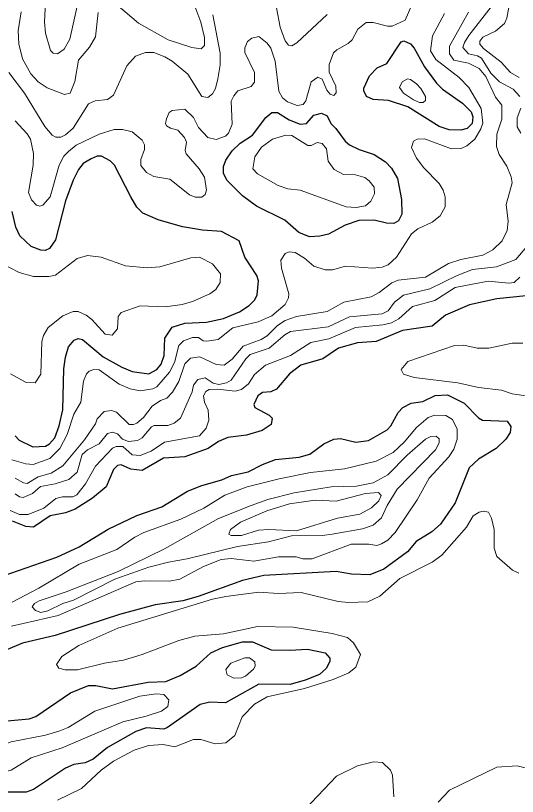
# Model space of a CAD drawing. Extents: x 577 to 602.9, y 7483.8 to 7511.6.
# Drawn here: x 600.58 to 601.886, y 7505.543 to 7507.577 of the extents above; entities that cross this region are included whole.
import ezdxf

# ---------------------------------------------------------------- set-up
doc = ezdxf.new("R2010")
doc.units = 0
doc.header["$LTSCALE"] = 0.032
doc.layers.add('1', color=7, linetype='Continuous', lineweight=25)
doc.layers.add('2', color=7, linetype='Continuous', lineweight=13)

msp = doc.modelspace()

# ---------------------------------------------------------------- linework, layer by layer
at = {"layer": '1'}
for points in [[(601.5457, 7507.4519), (601.5831, 7507.5086), (601.5903, 7507.511), (601.6078, 7507.5031), (601.6173, 7507.4919), (601.6443, 7507.4434), (601.6754, 7507.4005), (601.6905, 7507.3854), (601.743, 7507.3488), (601.7652, 7507.3265), (601.77, 7507.313), (601.7676, 7507.2955), (601.7549, 7507.2828), (601.7382, 7507.2788), (601.708, 7507.2796), (601.6817, 7507.2884), (601.6006, 7507.3392), (601.5505, 7507.3559), (601.51, 7507.3583), (601.4933, 7507.3663), (601.4861, 7507.3806), (601.4861, 7507.3878), (601.5004, 7507.4196), (601.5203, 7507.441)], [(601.4128, 7507.283), (601.4376, 7507.2502), (601.4487, 7507.2406), (601.4742, 7507.2279), (601.5131, 7507.2152), (601.5426, 7507.1961), (601.5577, 7507.1794), (601.5736, 7507.1524), (601.5839, 7507.0975), (601.5847, 7507.0601), (601.576, 7507.0426), (601.564, 7507.0355), (601.545, 7507.0363), (601.5131, 7507.0442), (601.4734, 7507.0434), (601.4376, 7507.0315), (601.3939, 7507.0077), (601.3716, 7507.0021), (601.3446, 7507.0005), (601.3167, 7507.0116), (601.2802, 7507.0442), (601.207, 7507.0808), (601.1704, 7507.1071), (601.1299, 7507.1476), (601.1203, 7507.1659), (601.1203, 7507.1842), (601.1267, 7507.2001), (601.1434, 7507.2247), (601.1641, 7507.2446), (601.1959, 7507.2653), (601.2309, 7507.3114), (601.2468, 7507.3241), (601.2611, 7507.3249), (601.2913, 7507.3058), (601.3207, 7507.2939), (601.3366, 7507.2955), (601.3557, 7507.3178), (601.3756, 7507.3225), (601.3907, 7507.3154), (601.4002, 7507.2963)]]:
    msp.add_lwpolyline(points, close=True, dxfattribs=at)
for points in [[(600.578, 7506.4828), (600.5884, 7506.4709), (600.6241, 7506.4534), (600.6575, 7506.4558), (600.6679, 7506.4614), (600.6814, 7506.4773), (600.6933, 7506.5083), (600.7021, 7506.5504), (600.7052, 7506.657), (600.7092, 7506.6872), (600.7172, 7506.7142), (600.7323, 7506.7317), (600.7426, 7506.7357), (600.7538, 7506.7333), (600.8078, 7506.688), (600.8563, 7506.661), (600.8834, 7506.6498), (600.9263, 7506.6435), (600.947, 7506.6554), (600.9581, 7506.6689), (600.9661, 7506.692), (600.9677, 7506.7365), (600.9867, 7506.7651), (601.0201, 7506.7755), (601.0766, 7506.7786), (601.1211, 7506.7882), (601.1625, 7506.8057), (601.1879, 7506.8216), (601.2022, 7506.8367), (601.2086, 7506.8494), (601.2118, 7506.886), (601.2078, 7506.9003), (601.176, 7506.948), (601.1617, 7506.9902), (601.1156, 7507.0148), (601.0663, 7507.018), (601.0138, 7507.0267), (600.951, 7507.045), (600.9104, 7507.0625), (600.8953, 7507.0776), (600.8794, 7507.1047), (600.8372, 7507.1874), (600.8253, 7507.1985), (600.8031, 7507.2104), (600.7919, 7507.2112), (600.776, 7507.2041), (600.7553, 7507.1913), (600.7434, 7507.1762), (600.7291, 7507.1484), (600.7092, 7507.0943), (600.6838, 7506.9926), (600.6679, 7506.9703), (600.6567, 7506.9655), (600.6448, 7506.9663), (600.6202, 7506.9759), (600.5907, 7507.0037), (600.5804, 7507.0259), (600.5709, 7507.0665)], [(601.9083, 7506.847), (601.832, 7506.8391), (601.7612, 7506.8232), (601.6984, 7506.7969), (601.6642, 7506.7683), (601.5863, 7506.7564), (601.5179, 7506.7278), (601.4694, 7506.7246), (601.4201, 7506.7111), (601.3796, 7506.6832), (601.3223, 7506.6665), (601.2921, 7506.6443), (601.2587, 7506.6037), (601.2436, 7506.5966), (601.2221, 7506.595), (601.2102, 7506.587), (601.1998, 7506.564), (601.2022, 7506.556), (601.2396, 7506.5361), (601.2476, 7506.5282), (601.2452, 7506.5123), (601.2213, 7506.4964), (601.1808, 7506.4844), (601.1323, 7506.4781), (601.1076, 7506.4677), (601.0806, 7506.4494), (601.0201, 7506.428), (600.9645, 7506.424), (600.9088, 7506.3922), (600.8794, 7506.3954), (600.8547, 7506.4065), (600.8444, 7506.4049), (600.8341, 7506.3946), (600.815, 7506.35), (600.78, 7506.3198), (600.7347, 7506.2912), (600.7092, 7506.2817), (600.6695, 7506.2737), (600.6257, 7506.2443)], [(600.4667, 7506.09), (600.687, 7506.1664), (600.745, 7506.1934), (600.8205, 7506.2395), (600.8953, 7506.2745), (600.9605, 7506.2976), (601.0273, 7506.3381), (601.0647, 7506.3532), (601.1164, 7506.3675), (601.1418, 7506.3795), (601.1847, 7506.389), (601.2221, 7506.4081), (601.2563, 7506.4208), (601.3175, 7506.4272), (601.3454, 7506.4343), (601.3819, 7506.4614), (601.4082, 7506.4733), (601.4249, 7506.4757), (601.4654, 7506.4661), (601.498, 7506.4701), (601.5465, 7506.498), (601.5561, 7506.5083), (601.5752, 7506.5433), (601.5879, 7506.556), (601.6094, 7506.5679), (601.6396, 7506.5719), (601.6714, 7506.5878), (601.704, 7506.5894), (601.7469, 7506.5679), (601.7843, 7506.529), (601.7946, 7506.5234), (601.859, 7506.521), (601.8686, 7506.5067), (601.867, 7506.4908), (601.8559, 7506.4741), (601.8304, 7506.4494), (601.7843, 7506.4216), (601.7604, 7506.3993), (601.7239, 7506.3079), (601.6857, 7506.2522), (601.6634, 7506.2324), (601.6221, 7506.2069), (601.5998, 7506.1799), (601.5378, 7506.1354), (601.502, 7506.1202), (601.4543, 7506.1218), (601.4137, 7506.129), (601.2253, 7506.1187), (601.1704, 7506.1059), (601.0551, 7506.0638), (601.0146, 7506.0527), (600.943, 7506.0423), (600.85, 7506.0169), (600.6822, 7505.9628), (600.5979, 7505.9421), (600.5542, 7505.9238)], [(600.6257, 7506.2443), (600.6059, 7506.2459), (600.5717, 7506.2602)], [(600.508, 7505.7354), (600.6146, 7505.7449), (600.6321, 7505.7513), (600.7227, 7505.8133), (600.7689, 7505.8324), (600.7887, 7505.8324), (600.8317, 7505.8236), (600.9247, 7505.8411), (600.9708, 7505.8427), (601.0082, 7505.8586), (601.0496, 7505.8825), (601.0877, 7505.9175), (601.1179, 7505.931), (601.1704, 7505.9461), (601.1959, 7505.9461), (601.2452, 7505.9254), (601.2937, 7505.9238), (601.3398, 7505.927), (601.3851, 7505.9175), (601.3978, 7505.9032), (601.3978, 7505.8944), (601.3883, 7505.8761), (601.3708, 7505.861), (601.3334, 7505.8459), (601.2945, 7505.8348), (601.2126, 7505.8356), (601.1259, 7505.7871), (601.0853, 7505.7887), (601.0599, 7505.7823), (600.9748, 7505.7227), (600.9653, 7505.7187), (600.9199, 7505.7219), (600.8929, 7505.7123), (600.819, 7505.671), (600.7816, 7505.64), (600.7609, 7505.6304), (600.7315, 7505.6264), (600.7092, 7505.6169), (600.6265, 7505.5612), (600.6074, 7505.5541), (600.5565, 7505.5541)]]:
    msp.add_lwpolyline(points, dxfattribs=at)
at = {"layer": '2'}
for points in [[(600.8476, 7507.6017), (600.8993, 7507.5571), (600.9764, 7507.5134), (601.0384, 7507.4935), (601.0623, 7507.4903), (601.071, 7507.4991), (601.071, 7507.5198), (601.0615, 7507.5595), (601.0329, 7507.6374)], [(600.6504, 7507.0832), (600.6695, 7507.1047), (600.6933, 7507.1874), (600.7052, 7507.2104), (600.7172, 7507.2232), (600.7371, 7507.2391), (600.7975, 7507.2677), (600.8357, 7507.2804), (600.8579, 7507.2804), (600.8826, 7507.274), (600.9088, 7507.2526), (600.9152, 7507.2399), (600.9152, 7507.2279), (600.9056, 7507.2017), (600.9056, 7507.1866), (600.9207, 7507.1683), (600.9398, 7507.1579), (600.9812, 7507.1508), (601.0321, 7507.1102), (601.0472, 7507.1039), (601.0639, 7507.1039), (601.0734, 7507.111), (601.0766, 7507.1222), (601.071, 7507.1564), (601.0575, 7507.1778), (601.0233, 7507.2168), (601.0209, 7507.2255), (601.0241, 7507.247), (601.0193, 7507.2597), (601.0018, 7507.2788), (600.9828, 7507.2836), (600.9724, 7507.2899), (600.97, 7507.2955), (600.9724, 7507.3082), (600.9796, 7507.3241), (600.9867, 7507.3297), (601.0201, 7507.3329), (601.0424, 7507.3114), (601.0559, 7507.2852), (601.0798, 7507.2597), (601.102, 7507.2542), (601.1259, 7507.2629), (601.1338, 7507.2709), (601.1434, 7507.2939), (601.141, 7507.3536), (601.1474, 7507.3679), (601.1577, 7507.3806), (601.1927, 7507.3925), (601.2014, 7507.4037), (601.2014, 7507.4291), (601.176, 7507.4808), (601.176, 7507.4927), (601.1831, 7507.5094), (601.1944, 7507.5183), (601.2129, 7507.5228), (601.234, 7507.5054), (601.2436, 7507.4919), (601.2555, 7507.4585), (601.2651, 7507.3798), (601.2746, 7507.3631), (601.2873, 7507.352), (601.3128, 7507.3424), (601.3279, 7507.3456), (601.335, 7507.3552), (601.3493, 7507.4045), (601.366, 7507.4164), (601.3772, 7507.4116), (601.3899, 7507.383), (601.3986, 7507.3726), (601.4082, 7507.3687), (601.4137, 7507.3758), (601.413, 7507.3933), (601.3955, 7507.4299), (601.3955, 7507.4498), (601.4074, 7507.48), (601.4153, 7507.4879), (601.4456, 7507.5038), (601.4559, 7507.5142), (601.4702, 7507.5412), (601.4917, 7507.5587), (601.51, 7507.5587), (601.5473, 7507.5492), (601.5601, 7507.5492), (601.5935, 7507.5651), (601.6133, 7507.6112)], [(600.6575, 7507.612), (600.6544, 7507.5603), (600.6575, 7507.5309), (600.6703, 7507.4864), (600.6774, 7507.4792), (600.6885, 7507.4776), (600.706, 7507.4895), (600.7204, 7507.5158), (600.7434, 7507.6168)], [(601.8662, 7507.6128), (601.8583, 7507.5698), (601.8519, 7507.5563), (601.8288, 7507.5365), (601.7962, 7507.5205), (601.7883, 7507.5102), (601.7883, 7507.5023), (601.7978, 7507.4911), (601.8431, 7507.4553), (601.8678, 7507.4283), (601.8901, 7507.4156)], [(600.5939, 7507.5865), (600.586, 7507.5372), (600.5876, 7507.5031), (600.5979, 7507.4641), (600.6194, 7507.4251), (600.6385, 7507.4045), (600.6615, 7507.3885), (600.7068, 7507.3718), (600.7212, 7507.375), (600.7339, 7507.4052), (600.7434, 7507.4609), (600.772, 7507.4951), (600.7872, 7507.5213), (600.7943, 7507.585)], [(601.3907, 7507.5794), (601.3112, 7507.5062), (601.2984, 7507.4983), (601.2897, 7507.4999), (601.281, 7507.511), (601.2682, 7507.5468), (601.2587, 7507.5969)], [(601.696, 7507.5826), (601.665, 7507.5245)], [(601.8718, 7507.1412), (601.8694, 7507.1572), (601.8583, 7507.185), (601.8384, 7507.2152), (601.8312, 7507.2359), (601.832, 7507.2685), (601.8455, 7507.3074), (601.8455, 7507.344), (601.8288, 7507.3647), (601.8034, 7507.418), (601.7859, 7507.4394), (601.7581, 7507.453), (601.7207, 7507.4609), (601.7088, 7507.4776), (601.7088, 7507.4975), (601.7581, 7507.5858)], [(601.8177, 7507.6001), (601.7597, 7507.5253), (601.7477, 7507.507)], [(601.0933, 7507.5786), (601.1124, 7507.4792), (601.1124, 7507.449), (601.106, 7507.4124), (601.0997, 7507.387), (601.0925, 7507.3734), (601.0798, 7507.3639), (601.0647, 7507.3663), (601.0281, 7507.4243), (600.9867, 7507.4585), (600.9677, 7507.4697)], [(601.665, 7507.5245), (601.6595, 7507.4848), (601.6738, 7507.4625), (601.7342, 7507.4156), (601.7597, 7507.3893), (601.7915, 7507.3345), (601.7954, 7507.2971), (601.7907, 7507.282), (601.7748, 7507.255), (601.7541, 7507.2375), (601.739, 7507.2311), (601.7143, 7507.2295), (601.6443, 7507.2558), (601.6245, 7507.255), (601.6157, 7507.2502), (601.6102, 7507.2335), (601.6229, 7507.2057), (601.642, 7507.1802), (601.6825, 7507.1397), (601.6929, 7507.1222), (601.6976, 7507.1047), (601.6976, 7507.0784), (601.6849, 7507.0554), (601.6642, 7507.0387), (601.6269, 7507.0212), (601.6102, 7507.0085), (601.5712, 7506.948), (601.5497, 7506.9281), (601.5338, 7506.9218), (601.5084, 7506.9194), (601.4384, 7506.9242), (601.4042, 7506.9146), (601.3851, 7506.9146), (601.3557, 7506.9242), (601.3318, 7506.9448), (601.3072, 7506.9599), (601.2913, 7506.9615), (601.281, 7506.9576), (601.2698, 7506.9401), (601.2714, 7506.9194), (601.2905, 7506.8526), (601.2897, 7506.8415), (601.281, 7506.8248), (601.2468, 7506.7953), (601.211, 7506.7794), (601.145, 7506.7635), (601.1068, 7506.7333), (601.0774, 7506.7286), (601.0678, 7506.7301), (601.0559, 7506.7381), (601.04, 7506.7389), (601.0162, 7506.7301), (601.0042, 7506.7174), (600.9931, 7506.6737), (600.9804, 7506.6482), (600.947, 7506.6101), (600.9366, 7506.6045), (600.904, 7506.5997), (600.8778, 7506.6045), (600.8492, 7506.6172), (600.7967, 7506.6546), (600.7832, 7506.6554), (600.7712, 7506.6506), (600.7641, 7506.6435), (600.7561, 7506.6252), (600.749, 7506.5703), (600.7307, 7506.5385), (600.714, 7506.486), (600.6949, 7506.4494), (600.6687, 7506.4232), (600.6249, 7506.4081), (600.6059, 7506.4097), (600.5701, 7506.42)], [(601.7477, 7507.507), (601.7437, 7507.4935), (601.7581, 7507.4776), (601.7819, 7507.472), (601.7923, 7507.4657), (601.8169, 7507.4267), (601.8392, 7507.4045), (601.875, 7507.3854), (601.8924, 7507.3663)], [(600.9677, 7507.4697), (600.939, 7507.4808), (600.9176, 7507.4808), (600.8913, 7507.4712), (600.8691, 7507.4458), (600.8341, 7507.3695), (600.819, 7507.3583), (600.7864, 7507.3552), (600.7697, 7507.3472), (600.7291, 7507.2836), (600.7092, 7507.2661), (600.6973, 7507.2605), (600.6846, 7507.2605), (600.675, 7507.2653), (600.6559, 7507.2884), (600.6027, 7507.375), (600.5621, 7507.4291)], [(601.8948, 7507.3361), (601.8853, 7507.3106), (601.8853, 7507.2876), (601.8948, 7507.2709)], [(600.578, 7507.3027), (600.6098, 7507.2693), (600.6186, 7507.255), (600.6265, 7507.2176), (600.6249, 7507.1874), (600.613, 7507.1158), (600.621, 7507.0967), (600.6337, 7507.0832), (600.6424, 7507.0808), (600.6504, 7507.0832)], [(600.5788, 7506.3723), (600.6003, 7506.3596), (600.6098, 7506.358), (600.6385, 7506.3755), (600.6718, 7506.385), (600.7029, 7506.4041), (600.7593, 7506.4717), (600.7872, 7506.5139), (600.7919, 7506.5266), (600.8102, 7506.5457), (600.8293, 7506.5488), (600.842, 7506.5441), (600.8754, 7506.5123), (600.8865, 7506.5115), (600.8953, 7506.5154), (600.9128, 7506.5298), (600.9351, 7506.56), (600.9565, 7506.5743), (600.9732, 7506.5806), (600.9883, 7506.5958), (601.0042, 7506.6236), (601.0201, 7506.6697), (601.0344, 7506.6848), (601.0591, 7506.688), (601.1012, 7506.6681), (601.1227, 7506.6665), (601.1434, 7506.6824), (601.172, 7506.7158), (601.2189, 7506.7333), (601.234, 7506.7429), (601.2611, 7506.7699), (601.281, 7506.7826), (601.3104, 7506.793), (601.3907, 7506.8065), (601.4336, 7506.8303), (601.5052, 7506.8446), (601.5259, 7506.8558), (601.5593, 7506.8812), (601.5752, 7506.8876), (601.6467, 7506.8955), (601.7064, 7506.9313), (601.7382, 7506.9417), (601.7954, 7506.9528), (601.8217, 7506.9671), (601.8463, 7506.9902), (601.859, 7507.0172), (601.8614, 7507.0419), (601.8567, 7507.0848), (601.8718, 7507.1412)], [(601.9107, 7506.9751), (601.8821, 7506.9417), (601.8312, 7506.9226), (601.7692, 7506.9154), (601.7286, 7506.9003), (601.6579, 7506.8653), (601.5895, 7506.8486), (601.5656, 7506.8303), (601.5497, 7506.8081), (601.5338, 7506.8001), (601.4487, 7506.7922), (601.3931, 7506.7667), (601.2953, 7506.754), (601.2802, 7506.7453), (601.2396, 7506.7111), (601.1903, 7506.6944), (601.1792, 7506.6832), (601.141, 7506.6276), (601.1283, 7506.6204), (601.1084, 7506.6164), (601.0941, 7506.6196), (601.0734, 7506.6331), (601.0535, 7506.6292), (601.0424, 7506.614), (601.0392, 7506.5966), (601.009, 7506.5282), (600.9923, 7506.5154), (600.9756, 7506.5091), (600.9406, 7506.5091), (600.9335, 7506.5059), (600.9088, 7506.4773), (600.8969, 7506.4701), (600.873, 7506.4677), (600.8579, 7506.4741), (600.8444, 7506.4876), (600.8317, 7506.4916), (600.819, 7506.4884), (600.7975, 7506.4614), (600.7665, 7506.4463), (600.753, 7506.4335), (600.7394, 7506.3882), (600.718, 7506.3691), (600.6822, 7506.3572), (600.644, 7506.3508), (600.6233, 7506.3326), (600.5995, 7506.3222), (600.5899, 7506.3238), (600.5788, 7506.331)], [(600.5661, 7506.6443), (600.6074, 7506.6212), (600.6305, 7506.6204), (600.6448, 7506.6427), (600.648, 7506.7278), (600.652, 7506.7437), (600.6639, 7506.7643), (600.7021, 7506.7946), (600.7291, 7506.8065), (600.7426, 7506.8065), (600.7633, 7506.7969), (600.7776, 7506.7858), (600.8126, 7506.7468), (600.8309, 7506.7445), (600.8444, 7506.7612), (600.8468, 7506.793), (600.8547, 7506.8033), (600.904, 7506.8208), (600.97, 7506.8184), (601.013, 7506.8248), (601.04, 7506.8327), (601.0853, 7506.8526), (601.1004, 7506.8637), (601.1124, 7506.882), (601.1132, 7506.9043), (601.0925, 7506.9305), (601.0583, 7506.948), (601.036, 7506.9464), (600.9549, 7506.9226), (600.9223, 7506.9202), (600.8659, 7506.925), (600.8023, 7506.948), (600.7665, 7506.952), (600.7402, 7506.944), (600.6838, 7506.9011), (600.6663, 7506.8971), (600.6265, 7506.8971), (600.5884, 7506.9075), (600.5422, 7506.9321)], [(600.5653, 7506.288), (600.5899, 7506.2777), (600.6122, 7506.2777), (600.6528, 7506.2936), (600.6846, 7506.319), (600.7013, 7506.3238), (600.7283, 7506.3238), (600.7386, 7506.3286), (600.7617, 7506.3572), (600.7879, 7506.4033), (600.8317, 7506.4502), (600.8412, 7506.4542), (600.8587, 7506.4542), (600.8834, 7506.4327), (600.904, 7506.4312), (600.9327, 7506.4423), (600.9669, 7506.4661), (601.0583, 7506.482), (601.0758, 7506.5027), (601.0822, 7506.5234), (601.0806, 7506.5496), (601.071, 7506.5703), (601.0686, 7506.587), (601.075, 7506.5981), (601.083, 7506.6029), (601.106, 7506.6037), (601.1513, 7506.5989), (601.168, 7506.6029), (601.1855, 7506.618), (601.2014, 7506.6419), (601.2301, 7506.6665), (601.2953, 7506.692), (601.3477, 7506.7254), (601.3947, 7506.7349), (601.4646, 7506.7643), (601.5354, 7506.7715), (601.5577, 7506.7771), (601.5768, 7506.7874), (601.6125, 7506.8192), (601.6706, 7506.8351), (601.7239, 7506.8685), (601.8097, 7506.8852), (601.8638, 7506.8796), (601.8773, 7506.882), (601.8924, 7506.8955)], [(601.7843, 7506.6085), (601.731, 7506.6204), (601.6173, 7506.6347), (601.5895, 7506.6427), (601.5831, 7506.6554), (601.6006, 7506.6761), (601.7223, 7506.7174), (601.7461, 7506.7182), (601.7811, 7506.7111), (601.8113, 7506.7103), (601.8718, 7506.7238), (601.8996, 7506.7238)], [(601.9139, 7506.5854), (601.8718, 7506.5918), (601.8447, 7506.6013), (601.7843, 7506.6085)], [(600.5709, 7506.0495), (600.64, 7506.086), (600.745, 7506.1481), (600.8428, 7506.1862), (600.8897, 7506.2188), (600.9136, 7506.2308), (601.0098, 7506.265), (601.0694, 7506.2944), (601.1243, 7506.3278), (601.1824, 7506.35), (601.2658, 7506.3707), (601.347, 7506.3866), (601.436, 7506.3962), (601.5179, 7506.416), (601.5624, 7506.4391), (601.5911, 7506.4661), (601.6229, 7506.5043), (601.6531, 7506.5298), (601.6706, 7506.5361), (601.6992, 7506.5353), (601.7167, 7506.525), (601.7294, 7506.4995), (601.7294, 7506.4733), (601.7207, 7506.4479), (601.7072, 7506.428), (601.6563, 7506.3723), (601.6245, 7506.3159), (601.5672, 7506.2308), (601.5481, 7506.2109), (601.5322, 7506.2014), (601.5195, 7506.1966), (601.4988, 7506.2006), (601.4527, 7506.2006), (601.3517, 7506.1624), (601.3271, 7506.1624), (601.3096, 7506.1672), (601.2635, 7506.1672), (601.1998, 7506.156), (601.141, 7506.1632), (601.1148, 7506.16), (601.0686, 7506.1425), (601.0074, 7506.1091), (600.9804, 7506.1035), (600.9144, 7506.1051), (600.8929, 7506.102), (600.6901, 7506.0145), (600.5685, 7505.9867)], [(600.6862, 7505.8865), (600.6997, 7505.9079), (600.7442, 7505.9366), (600.846, 7505.9811), (601.0917, 7506.0566), (601.1267, 7506.0638), (601.2126, 7506.0749), (601.2643, 7506.0717), (601.3231, 7506.0741), (601.4193, 7506.0511), (601.4464, 7506.0479), (601.4964, 7506.0503), (601.5275, 7506.0646), (601.5799, 7506.1107), (601.6642, 7506.1536), (601.6889, 7506.1719), (601.7533, 7506.2443), (601.7708, 7506.2737), (601.7859, 7506.284), (601.797, 7506.2864), (601.8105, 7506.284), (601.8185, 7506.2681), (601.8249, 7506.2387), (601.8249, 7506.1894), (601.832, 7506.168), (601.8726, 7506.1322), (601.8893, 7506.125)], [(600.6885, 7505.5334), (600.7514, 7505.5636), (600.8023, 7505.6113), (600.8341, 7505.6352), (600.8881, 7505.6638), (600.9255, 7505.6757), (600.9637, 7505.6781), (600.9939, 7505.6726), (601.0424, 7505.6916), (601.0615, 7505.6916), (601.0989, 7505.6805), (601.1267, 7505.6829), (601.1498, 7505.702), (601.1696, 7505.7505), (601.2014, 7505.7839), (601.2348, 7505.803), (601.3318, 7505.8244), (601.4066, 7505.8475), (601.4471, 7505.865), (601.4654, 7505.8801), (601.4774, 7505.9127), (601.4591, 7505.9437), (601.4432, 7505.9572), (601.4034, 7505.9676), (601.3024, 7505.9843), (601.2094, 7505.9859), (601.1203, 7505.9668), (601.0464, 7505.9604), (601.0042, 7505.9493), (600.9088, 7505.9127), (600.8603, 7505.8984), (600.811, 7505.8904), (600.741, 7505.8729), (600.7084, 7505.8729), (600.6917, 7505.8777), (600.6862, 7505.8865)], [(601.564, 7505.5421), (601.5609, 7505.5986), (601.5553, 7505.6113), (601.5346, 7505.6312), (601.5108, 7505.6336), (601.4694, 7505.6233), (601.4145, 7505.5962), (601.3, 7505.4754)], [(601.9266, 7505.5382), (601.9417, 7505.5692), (601.9417, 7505.5994), (601.9258, 7505.6121), (601.8853, 7505.6225), (601.832, 7505.6193), (601.7088, 7505.5596), (601.6793, 7505.5286)]]:
    msp.add_lwpolyline(points, dxfattribs=at)
for points in [[(601.6157, 7507.3575), (601.6308, 7507.3504), (601.6404, 7507.3504), (601.6467, 7507.3559), (601.6467, 7507.3663), (601.6348, 7507.387), (601.6229, 7507.3989), (601.6078, 7507.4108), (601.5998, 7507.4124), (601.5855, 7507.4045), (601.5791, 7507.3893), (601.5895, 7507.375)], [(601.3199, 7507.1222), (601.44, 7507.0792), (601.4662, 7507.0768), (601.4901, 7507.0816), (601.5044, 7507.0935), (601.5139, 7507.1126), (601.5131, 7507.1301), (601.4996, 7507.1468), (601.4885, 7507.1548), (601.4646, 7507.1619), (601.4328, 7507.1627), (601.409, 7507.1762), (601.3931, 7507.1977), (601.3891, 7507.2295), (601.3772, 7507.2438), (601.3644, 7507.2462), (601.3493, 7507.2383), (601.3406, 7507.2383), (601.2984, 7507.2645), (601.2833, 7507.2653), (601.2484, 7507.255), (601.2197, 7507.2343), (601.2022, 7507.2088), (601.1975, 7507.1778), (601.2094, 7507.1651), (601.2627, 7507.1341), (601.2881, 7507.1253)], [(601.1927, 7506.3007), (601.2364, 7506.3167), (601.3048, 7506.3341), (601.401, 7506.35), (601.467, 7506.3516), (601.51, 7506.3604), (601.5489, 7506.3811), (601.599, 7506.432), (601.6467, 7506.4733), (601.6603, 7506.4805), (601.6746, 7506.4813), (601.6817, 7506.4749), (601.6817, 7506.4638), (601.673, 7506.4463), (601.5728, 7506.3437), (601.5465, 7506.3007), (601.5322, 7506.2689), (601.51, 7506.2499), (601.4829, 7506.2403), (601.4034, 7506.226), (601.3788, 7506.2228), (601.2977, 7506.222), (601.238, 7506.2061), (601.1569, 7506.1942), (601.0265, 7506.1624), (600.9772, 7506.1536), (600.9263, 7506.1401), (600.838, 7506.1091), (600.7299, 7506.0542), (600.7021, 7506.0455), (600.6631, 7506.0264), (600.6456, 7506.0224), (600.6313, 7506.0272), (600.6225, 7506.0367), (600.6289, 7506.0455), (600.6408, 7506.0527), (600.7116, 7506.0757), (600.8468, 7506.129), (600.9669, 7506.1878), (601.1076, 7506.2673)], [(601.5243, 7506.3349), (601.4901, 7506.3326), (601.4137, 7506.3119), (601.3589, 7506.3151), (601.2921, 7506.3055), (601.2332, 7506.2872), (601.1649, 7506.2578), (601.1386, 7506.2387), (601.1346, 7506.226), (601.141, 7506.2228), (601.168, 7506.2228), (601.2118, 7506.2363), (601.2388, 7506.2387), (601.3104, 7506.2347), (601.4177, 7506.2681), (601.4758, 7506.2785), (601.506, 7506.2952), (601.5251, 7506.3127), (601.5314, 7506.327)], [(601.1577, 7505.8976), (601.176, 7505.904), (601.1887, 7505.904), (601.2022, 7505.8936), (601.203, 7505.8825), (601.1991, 7505.8745), (601.1776, 7505.8562), (601.168, 7505.8523), (601.1474, 7505.8515), (601.1299, 7505.8602), (601.1267, 7505.8737), (601.1402, 7505.8904)], [(600.5239, 7505.6002), (600.5677, 7505.6113), (600.6202, 7505.6439), (600.7005, 7505.6702), (600.8587, 7505.7378), (600.9191, 7505.7521), (600.9597, 7505.7656), (600.9756, 7505.7775), (600.978, 7505.795), (600.9653, 7505.8085), (600.9454, 7505.8101), (600.9032, 7505.8046), (600.7856, 7505.7656), (600.7164, 7505.7227), (600.6949, 7505.7139), (600.6575, 7505.7028), (600.5677, 7505.6853), (600.5287, 7505.671), (600.5009, 7505.6495), (600.4842, 7505.6256), (600.4866, 7505.6153), (600.4985, 7505.6042), (600.5072, 7505.6002)]]:
    msp.add_lwpolyline(points, close=True, dxfattribs=at)

doc.saveas('drawing.dxf')
